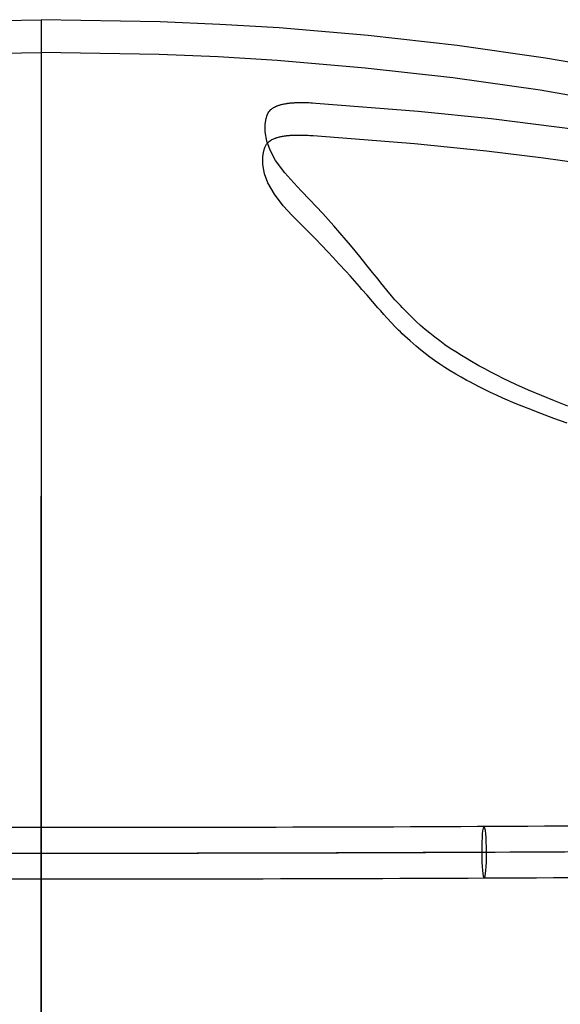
# Model space of a CAD drawing. Extents: x 2585 to 3160, y 2666 to 3200.
# Tile 296 of 345: x 2867 to 3013, y 2933 to 3200. Entities that reach past the tile are written whole.
import ezdxf

# ---------------------------------------------------------------- set-up
doc = ezdxf.new("R2010")
doc.units = 0
doc.layers.add('CAPA_01', color=12, linetype='CONTINUOUS')
doc.layers.add('PP', color=51, linetype='CONTINUOUS')

msp = doc.modelspace()

# ---------------------------------------------------------------- linework, layer by layer
at = {"layer": 'CAPA_01'}
msp.add_line((2872.45, 3199.56, 782.02), (2872.45, 3190.7, 783.57), dxfattribs=at)
at = {"layer": 'CAPA_01', "extrusion": (1, -1.60928e-10, 3.01173e-11)}
msp.add_lwpolyline([(3143.73, 532.62), (3144.57, 536.19), (3147.76, 551.11), (3190.7, 783.57)], dxfattribs=at)
at = {"layer": 'CAPA_01'}
for points in [[(2840.16, 3199, 782.03), (2872.45, 3199.56, 782.02)], [(3032.89, 3185.04, 782.65), (3009.07, 3189.17, 782.44), (2985.13, 3192.57, 782.28), (2961.09, 3195.28, 782.17), (2936.98, 3197.31, 782.09), (2920.89, 3198.29, 782.06), (2904.74, 3199, 782.03), (2872.45, 3199.56, 782.02)], [(2840.47, 3190.14, 783.59), (2872.45, 3190.7, 783.57)], [(3031.23, 3176.34, 784.17), (3007.68, 3180.41, 783.97), (2984, 3183.78, 783.82), (2960.22, 3186.46, 783.71), (2936.36, 3188.47, 783.64), (2920.42, 3189.45, 783.61), (2904.43, 3190.14, 783.59), (2872.45, 3190.7, 783.57)], [(2872.45, 3182.11, 686.71), (2872.45, 3156.59, 549.44), (2872.45, 3153.36, 534.27), (2872.45, 3151.52, 526.67), (2872.45, 3149.52, 519.12), (2872.45, 3147.32, 511.62), (2872.45, 3144.89, 504.18), (2872.45, 3143.58, 500.51), (2872.45, 3142.2, 496.87), (2872.45, 3140.75, 493.25), (2872.45, 3139.22, 489.66), (2872.45, 3137.61, 486.12), (2872.45, 3135.91, 482.61), (2872.45, 3134.13, 479.16), (2872.45, 3132.25, 475.75), (2872.45, 3130.26, 472.39), (2872.45, 3128.18, 469.1), (2872.45, 3125.98, 465.86), (2872.45, 3123.67, 462.7), (2872.45, 3122.48, 461.16), (2872.45, 3121.27, 459.65), (2872.45, 3120.03, 458.16), (2872.45, 3118.76, 456.68), (2872.45, 3116.15, 453.8), (2872.45, 3113.44, 451.01), (2872.45, 3110.68, 448.35), (2872.45, 3107.83, 445.78), (2872.45, 3104.91, 443.32), (2872.45, 3101.92, 440.95), (2872.45, 3098.88, 438.69), (2872.45, 3095.77, 436.53), (2872.45, 3092.59, 434.45), (2872.45, 3089.36, 432.46), (2872.45, 3086.08, 430.58), (2872.45, 3082.76, 428.78), (2872.45, 3079.39, 427.07), (2872.45, 3075.98, 425.44), (2872.45, 3072.54, 423.9), (2872.45, 3069.05, 422.45), (2872.45, 3065.54, 421.07), (2872.45, 3061.99, 419.78), (2872.45, 3058.42, 418.56), (2872.45, 3054.82, 417.42), (2872.45, 3051.2, 416.35), (2872.45, 3047.55, 415.35), (2872.45, 3043.95, 414.44), (2872.45, 3040.32, 413.59), (2872.45, 3036.68, 412.81), (2872.45, 3033.03, 412.1), (2872.45, 3025.69, 410.85), (2872.45, 3017.94, 409.79), (2872.45, 3010.51, 409.02), (2872.45, 3003.08, 408.45), (2872.45, 2995.64, 408.09), (2872.45, 2988.17, 407.91), (2872.45, 2980.77, 407.88), (2872.45, 2973.37, 408.01), (2872.45, 2958.57, 408.61), (2872.45, 2838.84, 417.99)], [(3015.11, 3094.79, 437.23), (3011.53, 3096.21, 438.01), (3007.98, 3097.67, 438.85), (3004.46, 3099.16, 439.76), (3001.01, 3100.71, 440.76), (2999.3, 3101.51, 441.29), (2997.6, 3102.33, 441.86), (2995.92, 3103.16, 442.44), (2994.27, 3104.01, 443.06), (2992.63, 3104.88, 443.71), (2991.01, 3105.77, 444.39), (2988.63, 3107.13, 445.46), (2987.84, 3107.6, 445.84), (2986.3, 3108.53, 446.62), (2984.78, 3109.49, 447.43), (2983.3, 3110.46, 448.29), (2981.85, 3111.46, 449.18), (2980.44, 3112.47, 450.12), (2979.07, 3113.5, 451.11), (2977.75, 3114.55, 452.14), (2976.48, 3115.61, 453.22), (2975.25, 3116.68, 454.35), (2974.06, 3117.77, 455.52), (2973.23, 3118.55, 456.39), (2972.42, 3119.36, 457.32), (2970.29, 3121.51, 459.9), (2969.77, 3122.04, 460.57), (2969.27, 3122.58, 461.25), (2968.78, 3123.11, 461.94), (2968.31, 3123.64, 462.64), (2967.41, 3124.7, 464.08), (2966.13, 3126.25, 466.29), (2965.3, 3127.26, 467.79), (2964.5, 3128.24, 469.32), (2963.73, 3129.21, 470.86), (2962.24, 3131.07, 474.01), (2960.8, 3132.84, 477.22), (2959.43, 3134.53, 480.5), (2958.77, 3135.35, 482.17), (2957.49, 3136.91, 485.52), (2956.26, 3138.41, 488.95), (2955.08, 3139.82, 492.4), (2953.39, 3141.82, 497.67), (2951.78, 3143.68, 503.02), (2950.26, 3145.4, 508.44), (2948.81, 3147, 513.91), (2946.99, 3148.96, 521.29), (2945.29, 3150.76, 528.73), (2942.95, 3153.19, 539.97), (2940.88, 3155.36, 551.21), (2938.51, 3158, 566.08), (2935.96, 3161.39, 585.88), (2934.47, 3164.17, 601.58), (2933.58, 3166.65, 615.25), (2933.13, 3169.12, 628.72), (2933.14, 3171.28, 640.38), (2933.4, 3172.8, 648.66), (2933.7, 3173.71, 653.61), (2933.98, 3174.3, 656.9), (2934.17, 3174.6, 658.55), (2934.4, 3174.89, 660.19), (2934.67, 3175.18, 661.82), (2934.84, 3175.32, 662.63), (2935.01, 3175.46, 663.44), (2935.21, 3175.6, 664.25), (2935.42, 3175.73, 665.06), (2935.65, 3175.87, 665.86), (2935.91, 3176, 666.65), (2936.19, 3176.12, 667.44), (2936.34, 3176.19, 667.83), (2936.5, 3176.25, 668.22), (2936.67, 3176.31, 668.6), (2936.84, 3176.37, 668.98), (2937.02, 3176.42, 669.36), (2937.21, 3176.48, 669.74), (2937.41, 3176.54, 670.11), (2937.62, 3176.59, 670.48), (2937.84, 3176.64, 670.85), (2938.07, 3176.69, 671.21), (2938.31, 3176.74, 671.56), (2938.56, 3176.79, 671.91), (2938.83, 3176.83, 672.25), (2939.1, 3176.87, 672.59), (2939.24, 3176.89, 672.75), (2939.39, 3176.91, 672.91), (2939.53, 3176.93, 673.07), (2939.68, 3176.95, 673.22), (2939.84, 3176.96, 673.38), (2939.99, 3176.98, 673.53), (2940.15, 3176.99, 673.68), (2940.32, 3177.01, 673.82), (2940.49, 3177.02, 673.97), (2940.66, 3177.04, 674.11), (2940.84, 3177.05, 674.24), (2941.01, 3177.06, 674.38), (2941.19, 3177.07, 674.51), (2941.38, 3177.08, 674.63), (2941.56, 3177.08, 674.76), (2941.75, 3177.09, 674.87), (2941.94, 3177.1, 674.99), (2942.13, 3177.1, 675.1), (2942.33, 3177.11, 675.21), (2942.53, 3177.11, 675.31), (2942.73, 3177.11, 675.41), (2942.93, 3177.11, 675.5), (2943.14, 3177.11, 675.59), (2943.35, 3177.11, 675.68), (2943.56, 3177.11, 675.76), (2943.77, 3177.11, 675.84), (2943.99, 3177.1, 675.91), (2944.2, 3177.1, 675.98), (2944.42, 3177.09, 676.04), (2944.64, 3177.08, 676.1), (2944.86, 3177.08, 676.16), (2945.08, 3177.07, 676.21), (2945.53, 3177.05, 676.31), (2945.98, 3177.02, 676.39), (2946.89, 3176.97, 676.52), (2974.64, 3174.8, 680.29), (2994.34, 3172.76, 683.33), (3017.81, 3169.8, 687.49)], [(3014.94, 3090.16, 444.76), (3011.38, 3091.45, 445.46), (3007.85, 3092.77, 446.22), (3004.35, 3094.12, 447.04), (3000.91, 3095.53, 447.94), (2997.52, 3096.99, 448.93), (2995.85, 3097.75, 449.46), (2994.2, 3098.52, 450.02), (2992.57, 3099.31, 450.6), (2990.95, 3100.12, 451.22), (2988.58, 3101.36, 452.2), (2987.8, 3101.78, 452.54), (2986.27, 3102.63, 453.25), (2984.76, 3103.5, 453.99), (2983.28, 3104.38, 454.76), (2981.83, 3105.29, 455.58), (2980.43, 3106.21, 456.43), (2979.06, 3107.15, 457.33), (2977.75, 3108.1, 458.27), (2976.47, 3109.07, 459.25), (2975.25, 3110.04, 460.27), (2974.06, 3111.03, 461.34), (2973.24, 3111.74, 462.14), (2972.42, 3112.48, 462.98), (2970.29, 3114.44, 465.33), (2969.77, 3114.92, 465.94), (2969.27, 3115.41, 466.55), (2968.78, 3115.89, 467.18), (2968.31, 3116.37, 467.82), (2967.41, 3117.34, 469.14), (2966.12, 3118.76, 471.15), (2965.29, 3119.68, 472.53), (2964.48, 3120.59, 473.94), (2963.71, 3121.48, 475.36), (2962.21, 3123.2, 478.27), (2960.75, 3124.85, 481.26), (2959.37, 3126.43, 484.33), (2958.7, 3127.19, 485.88), (2957.41, 3128.66, 489.04), (2956.16, 3130.08, 492.27), (2954.97, 3131.42, 495.54), (2953.24, 3133.33, 500.56), (2951.6, 3135.1, 505.68), (2950.05, 3136.76, 510.89), (2948.58, 3138.3, 516.17), (2946.72, 3140.21, 523.33), (2944.98, 3141.97, 530.6), (2942.6, 3144.35, 541.62), (2940.48, 3146.5, 552.71), (2938.04, 3149.12, 567.47), (2935.64, 3152.22, 585.52), (2933.91, 3155.32, 603.05), (2933, 3157.8, 616.76), (2932.53, 3160.28, 630.26), (2932.53, 3162.44, 641.94), (2932.78, 3163.97, 650.23), (2933.07, 3164.88, 655.19), (2933.35, 3165.47, 658.48), (2933.53, 3165.77, 660.13), (2933.76, 3166.06, 661.77), (2934.03, 3166.35, 663.4), (2934.19, 3166.49, 664.21), (2934.37, 3166.63, 665.03), (2934.56, 3166.77, 665.83), (2934.77, 3166.9, 666.64), (2935, 3167.04, 667.44), (2935.26, 3167.17, 668.23), (2935.54, 3167.3, 669.02), (2935.68, 3167.36, 669.41), (2935.84, 3167.42, 669.8), (2936, 3167.48, 670.18), (2936.17, 3167.54, 670.56), (2936.35, 3167.6, 670.94), (2936.54, 3167.65, 671.32), (2936.74, 3167.71, 671.69), (2936.95, 3167.76, 672.06), (2937.17, 3167.81, 672.43), (2937.39, 3167.87, 672.79), (2937.63, 3167.91, 673.15), (2937.88, 3167.96, 673.49), (2938.14, 3168, 673.83), (2938.41, 3168.05, 674.17), (2938.55, 3168.07, 674.33), (2938.7, 3168.08, 674.49), (2938.84, 3168.1, 674.65), (2938.99, 3168.12, 674.8), (2939.14, 3168.14, 674.96), (2939.3, 3168.15, 675.11), (2939.46, 3168.17, 675.26), (2939.62, 3168.18, 675.4), (2939.79, 3168.2, 675.55), (2939.96, 3168.21, 675.69), (2940.13, 3168.22, 675.83), (2940.31, 3168.23, 675.96), (2940.48, 3168.24, 676.09), (2940.66, 3168.25, 676.21), (2940.85, 3168.26, 676.34), (2941.03, 3168.27, 676.45), (2941.22, 3168.27, 676.57), (2941.41, 3168.28, 676.68), (2941.61, 3168.28, 676.79), (2941.8, 3168.29, 676.89), (2942, 3168.29, 676.99), (2942.2, 3168.29, 677.08), (2942.41, 3168.29, 677.17), (2942.62, 3168.29, 677.26), (2942.83, 3168.29, 677.34), (2943.04, 3168.28, 677.42), (2943.25, 3168.28, 677.49), (2943.46, 3168.28, 677.56), (2943.68, 3168.27, 677.62), (2943.89, 3168.26, 677.68), (2944.11, 3168.25, 677.74), (2944.33, 3168.25, 677.79), (2944.77, 3168.23, 677.89), (2945.22, 3168.2, 677.97), (2946.12, 3168.15, 678.1), (2973.58, 3166.01, 681.87), (2993.07, 3164, 684.9), (3008.58, 3162.11, 687.6), (3023.97, 3159.98, 690.56)], [(2872.45, 3143.73, 532.62), (2872.45, 3142.79, 528.79), (2872.45, 3140.84, 521.42), (2872.45, 3138.71, 514.17), (2872.45, 3136.36, 506.99), (2872.45, 3135.12, 503.49), (2872.45, 3133.8, 500.01), (2872.45, 3132.41, 496.55), (2872.45, 3130.95, 493.12), (2872.45, 3129.44, 489.79), (2872.45, 3127.84, 486.49), (2872.45, 3126.16, 483.23), (2872.45, 3124.38, 480.02), (2872.45, 3122.54, 476.91), (2872.45, 3120.61, 473.85), (2872.45, 3118.57, 470.85), (2872.45, 3117.51, 469.38), (2872.45, 3116.43, 467.92), (2872.45, 3115.34, 466.51), (2872.45, 3114.22, 465.11), (2872.45, 3113.08, 463.74), (2872.45, 3111.92, 462.38), (2872.45, 3109.51, 459.73), (2872.45, 3107.02, 457.16), (2872.45, 3104.46, 454.7), (2872.45, 3101.83, 452.33), (2872.45, 3099.13, 450.05), (2872.45, 3096.36, 447.86), (2872.44, 3093.53, 445.76), (2872.44, 3090.64, 443.74), (2872.44, 3087.68, 441.81), (2872.44, 3084.67, 439.96), (2872.44, 3081.61, 438.19), (2872.44, 3078.49, 436.51), (2872.44, 3075.33, 434.91), (2872.44, 3072.14, 433.38), (2872.43, 3068.88, 431.93), (2872.43, 3065.6, 430.56), (2872.43, 3062.28, 429.26), (2872.43, 3058.93, 428.04), (2872.43, 3055.53, 426.88), (2872.43, 3052.12, 425.79), (2872.42, 3048.67, 424.78), (2872.42, 3045.21, 423.83), (2872.42, 3041.72, 422.95), (2872.42, 3038.2, 422.13), (2872.42, 3034.67, 421.37), (2872.42, 3031.12, 420.68), (2872.41, 3024, 419.48), (2872.41, 3016.84, 418.51), (2872.41, 3009.66, 417.76), (2872.41, 3002.47, 417.22), (2872.41, 2995.27, 416.87), (2872.41, 2988.05, 416.69), (2872.41, 2980.8, 416.67), (2872.41, 2966.31, 417.03), (2872.42, 2944.37, 418.33), (2872.44, 2824.16, 428.14)], [(2872.45, 3143.73, 532.62), (2872.45, 3142.79, 528.79), (2872.45, 3140.84, 521.42), (2872.45, 3138.71, 514.17), (2872.45, 3136.36, 506.99), (2872.45, 3135.12, 503.49), (2872.45, 3133.8, 500.01), (2872.45, 3132.41, 496.55), (2872.45, 3130.95, 493.12), (2872.45, 3129.44, 489.79), (2872.45, 3127.84, 486.49), (2872.45, 3126.16, 483.23), (2872.45, 3124.38, 480.02), (2872.45, 3122.54, 476.91), (2872.45, 3120.61, 473.85), (2872.45, 3118.57, 470.85), (2872.45, 3117.51, 469.38), (2872.45, 3116.43, 467.92), (2872.45, 3115.34, 466.51), (2872.45, 3114.22, 465.11), (2872.45, 3113.08, 463.74), (2872.45, 3111.92, 462.38), (2872.45, 3109.51, 459.73), (2872.45, 3107.02, 457.16), (2872.45, 3104.46, 454.7), (2872.45, 3101.83, 452.33), (2872.45, 3099.13, 450.05), (2872.45, 3096.36, 447.86), (2872.45, 3093.53, 445.76), (2872.45, 3090.64, 443.74), (2872.45, 3087.68, 441.81), (2872.46, 3084.67, 439.96), (2872.46, 3081.61, 438.19), (2872.46, 3078.49, 436.51), (2872.46, 3075.33, 434.91), (2872.46, 3072.14, 433.38), (2872.46, 3068.88, 431.93), (2872.46, 3065.6, 430.56), (2872.47, 3062.28, 429.26), (2872.47, 3058.93, 428.04), (2872.47, 3055.53, 426.88), (2872.47, 3052.12, 425.79), (2872.47, 3048.67, 424.78), (2872.47, 3045.21, 423.83), (2872.48, 3041.72, 422.95), (2872.48, 3038.2, 422.13), (2872.48, 3034.67, 421.37), (2872.48, 3031.12, 420.68), (2872.48, 3024, 419.48), (2872.49, 3016.84, 418.51), (2872.49, 3009.66, 417.76), (2872.49, 3002.47, 417.22), (2872.49, 2995.27, 416.87), (2872.49, 2988.05, 416.69), (2872.49, 2980.8, 416.67), (2872.48, 2966.31, 417.03), (2872.48, 2944.37, 418.33), (2872.45, 2824.16, 428.14)]]:
    msp.add_polyline3d(points, dxfattribs=at)
at = {"layer": 'CAPA_01', "extrusion": (-1, -3.49982e-11, 6.4077e-12)}
msp.add_arc((41967.66, 9002.26, -2872.45), 45909.15, 190.314697, 190.435622, dxfattribs=at)
at = {"layer": 'PP', "extrusion": (-1, 2.03526e-08, 3.0625e-07)}
msp.add_circle((-2973.63, 400.93, -2872.45), 7, dxfattribs=at)
at = {"layer": 'PP', "extrusion": (-0.995554, -0.006003, -0.094006)}
msp.add_circle((-2955.81, 120.52, -3035.11), 7.01, dxfattribs=at)
at = {"layer": 'PP', "extrusion": (-6.16114e-10, -0.997968, 0.063723)}
for centre, radius, start, end in [((2872.45, 2233.22, -2949.02), 1643.17, 264.92256, 275.07763), ((2872.45, 2235.28, -2942.48), 1652.66, 264.74576, 275.25439)]:
    msp.add_arc(centre, radius, start, end, dxfattribs=at)
at = {"layer": 'PP', "extrusion": (-5.68174e-10, -0.997968, 0.063723)}
msp.add_arc((2872.45, 2231.19, -2941.6), 1634.6, 264.71872, 275.2815, dxfattribs=at)
at = {"layer": 'PP', "extrusion": (-6.16118e-10, -0.997968, 0.063723)}
msp.add_arc((2872.45, 2233.42, -2935.05), 1644.26, 264.8339, 275.16628, dxfattribs=at)

doc.saveas('drawing.dxf')
